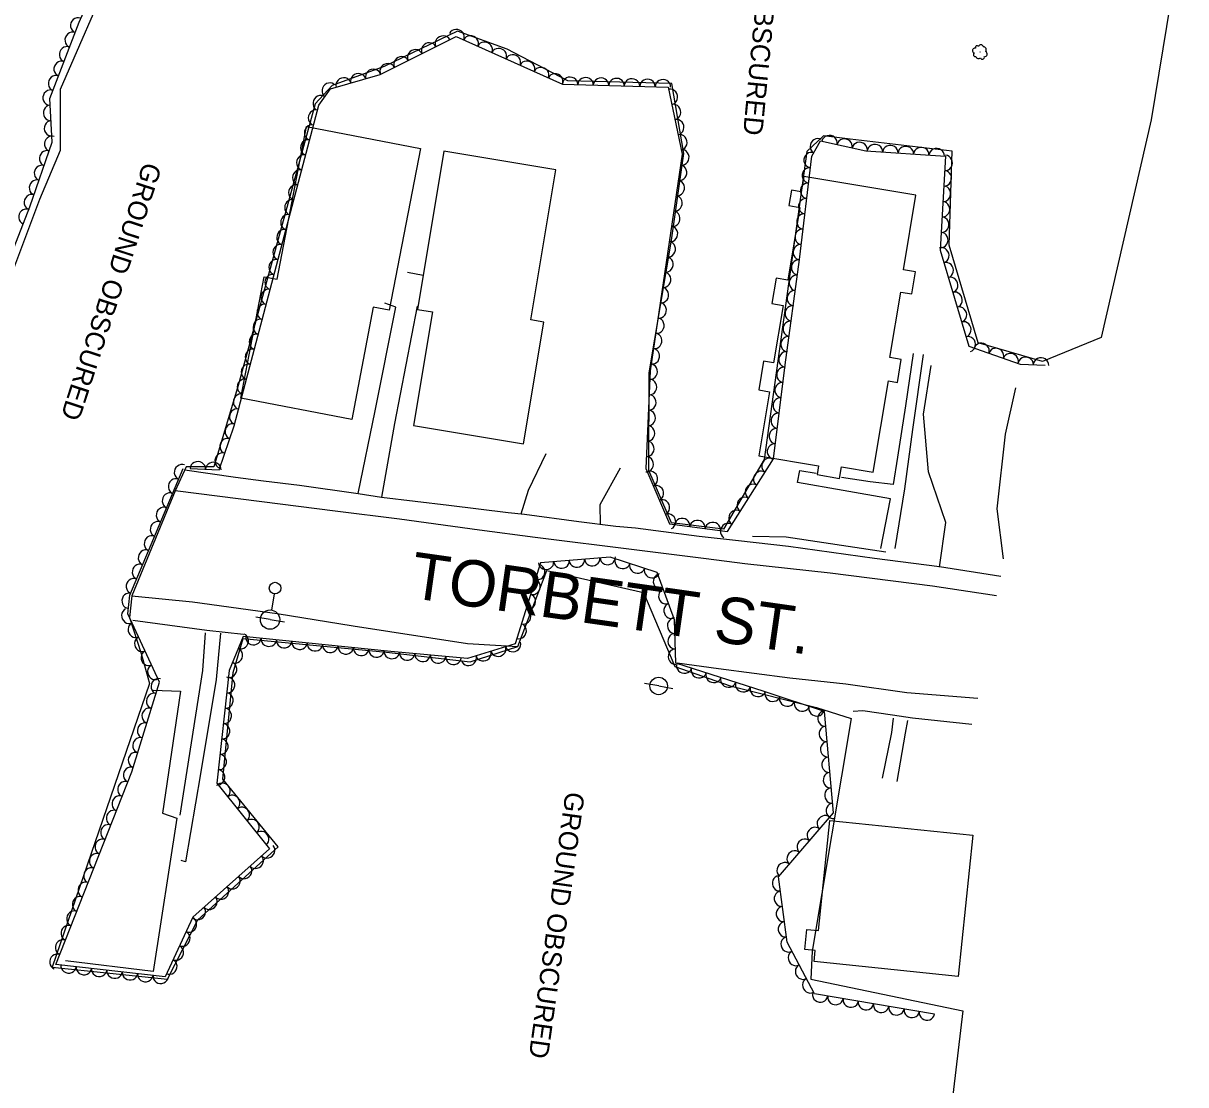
# Model space of a CAD drawing. Extents: x 1722896 to 1754269, y 648279 to 666297.
# Drawn here: x 1725986.7 to 1726287.5, y 665185.5 to 665460.1 of the extents above; entities that cross this region are included whole.
import ezdxf

# ---------------------------------------------------------------- set-up
doc = ezdxf.new("R2010")
doc.units = 0
for name, color, linetype in [('DESIGN - CENTERLINE - Proposed Text', 7, 'Continuous'), ('DESIGN - SHEET - Linework', 7, 'Continuous'), ('SURVEY - CENTERLINE - Preliminary', 7, 'Continuous'), ('SURVEY - CENTERLINE - Preliminary Text', 7, 'Continuous'), ('SURVEY - DTM - Breaklines', 7, 'Continuous'), ('SURVEY - VEGETATION - Features with Text', 7, 'Continuous')]:
    doc.layers.add(name, color=color, linetype=linetype)

msp = doc.modelspace()

# ---------------------------------------------------------------- linework, layer by layer
at = {"layer": 'DESIGN - CENTERLINE - Proposed Text'}
for points in [[(1726089.43, 665427.73), (1726081.39, 665385.89), (1726077.25, 665386.68), (1726071.66, 665357.62), (1726042.99, 665363.14), (1726049.03, 665394.54), (1726052.4, 665393.9), (1726059.99, 665433.39)], [(1726095.51, 665427.08), (1726088.68, 665386.09), (1726092.54, 665385.45), (1726087.65, 665356.1), (1726116.09, 665351.35), (1726121.34, 665382.83), (1726118.03, 665383.38), (1726124.51, 665422.24)], [(1726188.65, 665420.52), (1726187.98, 665416.54), (1726185.47, 665416.97), (1726184.8, 665412.95), (1726187.64, 665412.47), (1726184.47, 665393.67), (1726181.49, 665394.17), (1726180.39, 665387.62), (1726183.27, 665387.14), (1726180.77, 665372.31), (1726178.25, 665372.73), (1726176.99, 665365.26), (1726179.79, 665364.79), (1726177.01, 665348.23), (1726192.44, 665345.64), (1726192.06, 665343.36), (1726197.89, 665342.38), (1726198.39, 665345.36), (1726206.59, 665343.98), (1726210.57, 665367.62), (1726212.86, 665367.23), (1726213.86, 665373.17), (1726210.88, 665373.67), (1726213.73, 665390.59), (1726216.58, 665390.11), (1726217.54, 665395.83), (1726214.4, 665396.35), (1726217.65, 665415.64)], [(1726232.38, 665250.08), (1726228.62, 665213.54), (1726191.3, 665217.39), (1726191.59, 665220.24), (1726188.88, 665220.52), (1726189.42, 665225.71), (1726192.41, 665225.4), (1726195.34, 665253.9)]]:
    msp.add_lwpolyline(points, close=True, dxfattribs=at)
for points in [[(1726090.15, 665394.9), (1726086.07, 665395.69)], [(1726073.29, 665338.47), (1726077.72, 665359.83), (1726083.1, 665386.66), (1726080.22, 665387.76)], [(1726079.44, 665337.52), (1726082.82, 665356.6), (1726088.67, 665386.97), (1726088.82, 665386.96)], [(1726216.95, 665374.71), (1726214.96, 665361.2), (1726212.85, 665347.88), (1726211.81, 665340.8), (1726205.83, 665341.47), (1726198.44, 665342.61)], [(1726212.26, 665324.21), (1726214.82, 665339.7), (1726216.87, 665355.06), (1726219.65, 665374.45)], [(1726208.56, 665324.28), (1726211.07, 665337.13), (1726198.82, 665339.26), (1726187.03, 665341.32), (1726187.58, 665344.41), (1726191.87, 665343.77)], [(1726033.74, 665302.43), (1726033.04, 665292.65), (1726027.21, 665255.25)], [(1726037.71, 665302.33), (1726036.57, 665290.38), (1726032.54, 665265.92), (1726028.68, 665243.22), (1726027.57, 665243.53)], [(1726020.32, 665287.58), (1726027.35, 665287.3), (1726022.67, 665255.79), (1726026.43, 665254.44)], [(1726211.74, 665280.32), (1726211.34, 665276.68), (1726208.88, 665264.83)], [(1726212.81, 665263.95), (1726214.96, 665276.47), (1726215.6, 665279.77)], [(1726026.43, 665254.44), (1726020.27, 665214.85), (1725997.56, 665217.56)]]:
    msp.add_lwpolyline(points, dxfattribs=at)
at = {"layer": 'SURVEY - CENTERLINE - Preliminary'}
for points in [[(1726287.48, 665489.86), (1726278.55, 665435.13), (1726265.55, 665378.82), (1726250.41, 665372.61), (1726233.8, 665377.42), (1726226.26, 665402.75), (1726227, 665427.08), (1726200.6, 665430.17), (1726193.74, 665431.05), (1726189.47, 665426.99), (1726178.42, 665347.31), (1726167.87, 665329.25), (1726154.42, 665330.88), (1726148.56, 665344.42), (1726148.62, 665369.72), (1726154.4, 665404.02), (1726157.58, 665426.47), (1726154.5, 665444.58), (1726127.56, 665445.28), (1726111.91, 665453.43), (1726099.04, 665458.13), (1726080.03, 665448.92), (1726066.59, 665443.99), (1726062.24, 665439.32), (1726042.31, 665366.42), (1726036.01, 665345.34), (1726028.86, 665345.37), (1726025.94, 665339.14), (1726014.8, 665312.01), (1726014.14, 665306.39), (1726017.18, 665297.12), (1726019.34, 665289.34), (1725994.12, 665215.89), (1726024, 665212.81), (1726031.88, 665228.15), (1726052.64, 665247.07), (1726038.32, 665264.53), (1726040.95, 665292.19), (1726043.56, 665300.93), (1726080.69, 665297.47), (1726102.35, 665294.93), (1726114.63, 665298.91), (1726122.13, 665318.52), (1726147.2, 665312.89), (1726155.31, 665293.71), (1726169.57, 665288.7), (1726191.93, 665283.08), (1726200.87, 665280.29), (1726190.82, 665220.1), (1726190.45, 665212.81), (1726229.8, 665204.67), (1726220.32, 665124.71)], [(1725976.91, 665377.35), (1725990.95, 665414.66), (1725996.27, 665427.34), (1725996.34, 665443.05), (1726009.87, 665474.21)]]:
    msp.add_lwpolyline(points, dxfattribs=at)
at = {"layer": 'SURVEY - CENTERLINE - Preliminary Text'}
for points in [[(1726223.79, 665319.46), (1726225.42, 665330.99), (1726220.9, 665344.04), (1726219.61, 665358.97), (1726221.58, 665371.58)], [(1726240.32, 665321.57), (1726238.71, 665334.49), (1726240.85, 665353.85), (1726243.49, 665365.84)], [(1726115.48, 665333.24), (1726117.38, 665339.32), (1726122, 665348.81)], [(1726028.49, 665344.58), (1726041.61, 665342.71), (1726048.85, 665341.79), (1726058.12, 665340.62), (1726073.31, 665338.47), (1726079.33, 665337.54), (1726096.75, 665335.47), (1726112.18, 665333.59), (1726116.39, 665333.14), (1726130.4, 665331.21), (1726140.03, 665329.99), (1726145.06, 665329.62), (1726161.55, 665327.45), (1726171.76, 665326.35), (1726184.71, 665324.85), (1726206.92, 665321.74), (1726223.8, 665319.56), (1726239.61, 665317.11)], [(1726136.07, 665330.49), (1726135.96, 665335.62), (1726141.21, 665345.15)], [(1726238.52, 665311.99), (1726221.92, 665314.46), (1726195.49, 665317.89), (1726173.35, 665320.32), (1726163.4, 665321.59), (1726145.4, 665323.82), (1726119.13, 665327.13), (1726104.76, 665328.95), (1726084.05, 665331.81), (1726067.36, 665333.87), (1726048.41, 665336.28), (1726025.94, 665339.14)], [(1726014.8, 665312.01), (1726030.46, 665310.41), (1726052.33, 665307.4), (1726072.04, 665304.25), (1726101.65, 665299.63), (1726114.63, 665298.91)], [(1726015.05, 665305.71), (1726034.21, 665303.08), (1726043.68, 665302.1)], [(1726233.71, 665285.48), (1726215.34, 665286.91), (1726199.49, 665289.17), (1726185.04, 665290.67), (1726166.55, 665293.13), (1726155.86, 665294.62)], [(1726232.1, 665278.72), (1726216.73, 665280.39), (1726211.61, 665281.09), (1726203.93, 665282.26), (1726201.41, 665282.11)]]:
    msp.add_lwpolyline(points, dxfattribs=at)
at = {"layer": 'SURVEY - DTM - Breaklines'}
for p, q in [((1726051.6, 665312.52), (1726050.93, 665308.32)), ((1726050.54, 665305.85), (1726046.84, 665306.44)), ((1726050.54, 665305.85), (1726054.25, 665305.27)), ((1726151.09, 665288.68), (1726147.4, 665289.36)), ((1726151.09, 665288.68), (1726154.78, 665288))]:
    msp.add_line(p, q, dxfattribs=at)
for centre, radius in [((1726051.83, 665314), 1.5), ((1726050.54, 665305.85), 2.5), ((1726151.09, 665288.68), 2.25)]:
    msp.add_circle(centre, radius, dxfattribs=at)
at = {"layer": 'SURVEY - VEGETATION - Features with Text'}
for points in [[(1725941.28, 665263.39), (1725953.3, 665311.26), (1725964.41, 665349.48), (1725977.61, 665385.1), (1725988.4, 665412.67), (1725994.19, 665429.41), (1725993.54, 665440.64), (1726001.1, 665460.44), (1726017.97, 665498.03), (1726031.7, 665523.45), (1726035.73, 665529.71), (1726034.74, 665543.04), (1726024.89, 665546.49), (1726024.28, 665559.4)], [(1726029.85, 665344.92), (1726037.33, 665344.6), (1726041.26, 665355.96), (1726063.18, 665438.95), (1726066.19, 665443.16), (1726079.06, 665446.89), (1726098.73, 665456.71), (1726126.17, 665444.38), (1726153.57, 665443.64), (1726157.2, 665426.3), (1726148.88, 665370.17), (1726147.81, 665344.95), (1726153.85, 665330.61), (1726168.89, 665328.64), (1726180.81, 665347.45), (1726183.85, 665371.74), (1726187.57, 665399.02), (1726190.68, 665425.72), (1726192.99, 665429.75), (1726204.72, 665427.09), (1726225.31, 665425.71), (1726223.93, 665401.44), (1726231.32, 665376.62), (1726244.66, 665371.96), (1726251.08, 665371.68)], [(1726222.47, 665203.74), (1726191.41, 665209.01), (1726184.34, 665222.38), (1726182.14, 665239.34), (1726196.32, 665255.88), (1726193.96, 665282.12), (1726178.38, 665287.29), (1726155.5, 665294.56), (1726155.17, 665305.79), (1726150.7, 665318.06), (1726138.51, 665321.98), (1726120.5, 665320.56), (1726113.93, 665299.57), (1726101.61, 665295.75), (1726081.79, 665297.64), (1726043.54, 665301.47), (1726039.95, 665292.69), (1726036.76, 665263.55), (1726050.37, 665246.54), (1726030.51, 665228.85), (1726023.36, 665213.45), (1725995.14, 665216.66), (1726014.78, 665266.48), (1726021.95, 665289.69), (1726013.75, 665307.36), (1726014.22, 665312.18), (1726028.04, 665344.93)], [(1726209.88, 665323.28), (1726184.06, 665327.21), (1726175.41, 665327.34)]]:
    msp.add_lwpolyline(points, dxfattribs=at)
msp.add_circle((1726234.27, 665452.69), 0.022, dxfattribs=at)
for centre, radius, start, end in [((1726232.9, 665453.08), 0.629, 70.3934, 263.8131), ((1726233.02, 665452.01), 0.479, 113.0121, 290.3312), ((1726233.49, 665453.88), 0.433, 30.3727, 209.1184), ((1726234.48, 665453.94), 0.631, 8.2566, 165.0455), ((1726235.16, 665453.31), 0.719, 317.3093, 94.8335), ((1726235.38, 665452.18), 0.714, 268.2051, 64.0436), ((1726233.86, 665451.66), 0.679, 188.2991, 315.1448), ((1726234.84, 665451.35), 0.527, 198.458, 13.4583)]:
    msp.add_arc(centre, radius, start, end, dxfattribs=at)
for centre, major_axis in [((1726000.78, 665459.59), (0.71, 1.87)), ((1726098.82, 665456.67), (1.82, -0.82)), ((1725999.35, 665455.85), (0.71, 1.87)), ((1726091.66, 665453.18), (1.79, 0.89)), ((1726095.24, 665454.97), (1.79, 0.89)), ((1726102.47, 665455.03), (1.82, -0.82)), ((1726106.12, 665453.39), (1.82, -0.82)), ((1725997.92, 665452.11), (0.71, 1.87)), ((1726088.08, 665451.4), (1.79, 0.89)), ((1726109.77, 665451.75), (1.82, -0.82)), ((1726113.41, 665450.11), (1.82, -0.82)), ((1725996.49, 665448.38), (0.71, 1.87)), ((1726080.93, 665447.82), (1.79, 0.89)), ((1726084.5, 665449.61), (1.79, 0.89)), ((1726117.06, 665448.47), (1.82, -0.82)), ((1725995.07, 665444.64), (0.71, 1.87)), ((1726069.54, 665444.13), (1.92, 0.56)), ((1726073.38, 665445.24), (1.92, 0.56)), ((1726077.22, 665446.36), (1.92, 0.56)), ((1726120.71, 665446.83), (1.82, -0.82)), ((1726124.36, 665445.19), (1.82, -0.82)), ((1726065.89, 665442.74), (1.17, 1.63)), ((1726128.18, 665444.33), (2, -0.05)), ((1726132.18, 665444.22), (2, -0.05)), ((1726136.18, 665444.11), (2, -0.05)), ((1726140.18, 665444), (2, -0.05)), ((1726144.18, 665443.89), (2, -0.05)), ((1726148.18, 665443.78), (2, -0.05)), ((1726152.18, 665443.68), (2, -0.05)), ((1726154.11, 665441.09), (0.41, -1.96)), ((1725993.64, 665440.9), (0.71, 1.87)), ((1726063.56, 665439.49), (1.17, 1.63)), ((1725993.75, 665436.93), (-0.12, 2)), ((1726062.32, 665435.72), (0.51, 1.93)), ((1726154.92, 665437.17), (0.41, -1.96)), ((1725993.99, 665432.94), (-0.12, 2)), ((1726155.74, 665433.26), (0.41, -1.96)), ((1726061.3, 665431.85), (0.51, 1.93)), ((1726156.56, 665429.34), (0.41, -1.96)), ((1726195.3, 665429.23), (1.95, -0.44)), ((1725994.04, 665428.97), (0.65, 1.89)), ((1726060.28, 665427.98), (0.51, 1.93)), ((1726192.18, 665428.34), (0.99, 1.73)), ((1726199.2, 665428.34), (1.95, -0.44)), ((1726203.1, 665427.45), (1.95, -0.44)), ((1726207.05, 665426.93), (2, -0.13)), ((1726211.04, 665426.66), (2, -0.13)), ((1726215.03, 665426.39), (2, -0.13)), ((1725992.73, 665425.19), (0.65, 1.89)), ((1726059.26, 665424.12), (0.51, 1.93)), ((1726157.07, 665425.42), (-0.29, -1.98)), ((1726190.56, 665424.74), (0.23, 1.99)), ((1726219.03, 665426.13), (2, -0.13)), ((1726223.02, 665425.86), (2, -0.13)), ((1726225.21, 665424), (-0.11, -2)), ((1725991.42, 665421.41), (0.65, 1.89)), ((1726058.24, 665420.25), (0.51, 1.93)), ((1726156.49, 665421.46), (-0.29, -1.98)), ((1726190.1, 665420.77), (0.23, 1.99)), ((1725990.11, 665417.63), (0.65, 1.89)), ((1726155.9, 665417.51), (-0.29, -1.98)), ((1726224.98, 665420.01), (-0.11, -2)), ((1726057.22, 665416.38), (0.51, 1.93)), ((1726189.64, 665416.8), (0.23, 1.99)), ((1726224.76, 665416.02), (-0.11, -2)), ((1725988.81, 665413.85), (0.65, 1.89)), ((1726056.2, 665412.52), (0.51, 1.93)), ((1726155.31, 665413.55), (-0.29, -1.98)), ((1726189.18, 665412.82), (0.23, 1.99)), ((1726224.53, 665412.02), (-0.11, -2)), ((1725987.4, 665410.1), (0.73, 1.86)), ((1726055.17, 665408.65), (0.51, 1.93)), ((1726154.73, 665409.59), (-0.29, -1.98)), ((1726188.71, 665408.85), (0.23, 1.99)), ((1726154.14, 665405.64), (-0.29, -1.98)), ((1726224.31, 665408.03), (-0.11, -2)), ((1726054.15, 665404.78), (0.51, 1.93)), ((1726188.25, 665404.88), (0.23, 1.99)), ((1726224.08, 665404.04), (-0.11, -2)), ((1726053.13, 665400.91), (0.51, 1.93)), ((1726153.55, 665401.68), (-0.29, -1.98)), ((1726187.79, 665400.9), (0.23, 1.99)), ((1726224.33, 665400.1), (0.57, -1.92)), ((1726052.11, 665397.05), (0.51, 1.93)), ((1726152.97, 665397.72), (-0.29, -1.98)), ((1726187.29, 665396.94), (0.27, 1.98)), ((1726225.47, 665396.26), (0.57, -1.92)), ((1726051.09, 665393.18), (0.51, 1.93)), ((1726152.38, 665393.77), (-0.29, -1.98)), ((1726186.75, 665392.97), (0.27, 1.98)), ((1726226.62, 665392.43), (0.57, -1.92)), ((1726050.07, 665389.31), (0.51, 1.93)), ((1726151.79, 665389.81), (-0.29, -1.98)), ((1726186.21, 665389.01), (0.27, 1.98)), ((1726227.76, 665388.6), (0.57, -1.92)), ((1726049.05, 665385.44), (0.51, 1.93)), ((1726151.21, 665385.85), (-0.29, -1.98)), ((1726185.67, 665385.05), (0.27, 1.98)), ((1726228.9, 665384.76), (0.57, -1.92)), ((1726048.02, 665381.58), (0.51, 1.93)), ((1726150.62, 665381.9), (-0.29, -1.98)), ((1726185.13, 665381.08), (0.27, 1.98)), ((1726230.04, 665380.93), (0.57, -1.92)), ((1726047, 665377.71), (0.51, 1.93)), ((1726150.03, 665377.94), (-0.29, -1.98)), ((1726184.59, 665377.12), (0.27, 1.98)), ((1726231.18, 665377.1), (0.57, -1.92)), ((1726234.63, 665375.47), (1.89, -0.66)), ((1726045.98, 665373.84), (0.51, 1.93)), ((1726149.45, 665373.98), (-0.29, -1.98)), ((1726184.05, 665373.16), (0.27, 1.98)), ((1726238.41, 665374.15), (1.89, -0.66)), ((1726242.19, 665372.83), (1.89, -0.66)), ((1726044.96, 665369.97), (0.51, 1.93)), ((1726148.87, 665370.02), (-0.08, -2)), ((1726183.53, 665369.19), (0.25, 1.98)), ((1726246.04, 665371.9), (2, -0.09)), ((1726250.03, 665371.72), (2, -0.09)), ((1726043.94, 665366.11), (0.51, 1.93)), ((1726148.71, 665366.03), (-0.08, -2)), ((1726183.04, 665365.22), (0.25, 1.98)), ((1726042.92, 665362.24), (0.51, 1.93)), ((1726148.54, 665362.03), (-0.08, -2)), ((1726182.54, 665361.25), (0.25, 1.98)), ((1726041.9, 665358.37), (0.51, 1.93)), ((1726148.37, 665358.03), (-0.08, -2)), ((1726182.04, 665357.28), (0.25, 1.98)), ((1726040.77, 665354.54), (0.65, 1.89)), ((1726148.2, 665354.04), (-0.08, -2)), ((1726181.55, 665353.31), (0.25, 1.98)), ((1726039.46, 665350.76), (0.65, 1.89)), ((1726148.03, 665350.04), (-0.08, -2)), ((1726181.05, 665349.34), (0.25, 1.98)), ((1726038.15, 665346.98), (0.65, 1.89)), ((1726147.86, 665346.05), (-0.08, -2)), ((1726179.69, 665345.68), (1.07, 1.69)), ((1726027.65, 665344.02), (0.78, 1.84)), ((1726031.85, 665344.84), (2, -0.09)), ((1726035.85, 665344.66), (2, -0.09)), ((1726148.94, 665342.27), (0.78, -1.84)), ((1726177.55, 665342.31), (1.07, 1.69)), ((1726026.1, 665340.33), (0.78, 1.84)), ((1726175.41, 665338.93), (1.07, 1.69)), ((1726024.54, 665336.65), (0.78, 1.84)), ((1726150.49, 665338.59), (0.78, -1.84)), ((1726022.99, 665332.96), (0.78, 1.84)), ((1726152.04, 665334.9), (0.78, -1.84)), ((1726173.27, 665335.55), (1.07, 1.69)), ((1726153.6, 665331.22), (0.78, -1.84)), ((1726157.17, 665330.18), (1.98, -0.26)), ((1726171.13, 665332.17), (1.07, 1.69)), ((1726021.43, 665329.28), (0.78, 1.84)), ((1726161.13, 665329.66), (1.98, -0.26)), ((1726165.1, 665329.14), (1.98, -0.26)), ((1726168.98, 665328.79), (1.07, 1.69)), ((1726019.88, 665325.59), (0.78, 1.84)), ((1726018.32, 665321.9), (0.78, 1.84)), ((1726016.77, 665318.22), (0.78, 1.84)), ((1726119.74, 665318.14), (-0.6, -1.91)), ((1726121.95, 665320.68), (-1.99, -0.16)), ((1726125.94, 665320.99), (-1.99, -0.16)), ((1726129.93, 665321.3), (-1.99, -0.16)), ((1726133.91, 665321.62), (-1.99, -0.16)), ((1726137.9, 665321.93), (-1.99, -0.16)), ((1726141.74, 665320.94), (-1.9, 0.61)), ((1726145.55, 665319.72), (-1.9, 0.61)), ((1726149.36, 665318.5), (-1.9, 0.61)), ((1726151.59, 665315.63), (-0.68, 1.88)), ((1726015.21, 665314.53), (0.78, 1.84)), ((1726118.55, 665314.32), (-0.6, -1.91)), ((1726014.08, 665310.74), (0.19, 1.99)), ((1726117.35, 665310.5), (-0.6, -1.91)), ((1726152.96, 665311.88), (-0.68, 1.88)), ((1726014, 665306.81), (-0.84, 1.81)), ((1726116.16, 665306.68), (-0.6, -1.91)), ((1726154.33, 665308.12), (-0.68, 1.88)), ((1726015.69, 665303.19), (-0.84, 1.81)), ((1726155.22, 665304.27), (-0.06, 2)), ((1726043.05, 665300.27), (-0.76, -1.85)), ((1726114.96, 665302.87), (-0.6, -1.91)), ((1726155.34, 665300.27), (-0.06, 2)), ((1726017.37, 665299.56), (-0.84, 1.81)), ((1726046.23, 665301.2), (-1.99, 0.2)), ((1726050.21, 665300.8), (-1.99, 0.2)), ((1726054.19, 665300.41), (-1.99, 0.2)), ((1726058.17, 665300.01), (-1.99, 0.2)), ((1726062.15, 665299.61), (-1.99, 0.2)), ((1726066.13, 665299.21), (-1.99, 0.2)), ((1726070.11, 665298.81), (-1.99, 0.2)), ((1726113.41, 665299.41), (-1.91, -0.59)), ((1726019.06, 665295.93), (-0.84, 1.81)), ((1726041.54, 665296.57), (-0.76, -1.85)), ((1726074.09, 665298.41), (-1.99, 0.2)), ((1726078.07, 665298.01), (-1.99, 0.2)), ((1726082.05, 665297.61), (-1.99, 0.19)), ((1726086.03, 665297.23), (-1.99, 0.19)), ((1726090.02, 665296.85), (-1.99, 0.19)), ((1726094, 665296.47), (-1.99, 0.19)), ((1726097.98, 665296.09), (-1.99, 0.19)), ((1726101.95, 665295.85), (-1.91, -0.59)), ((1726105.77, 665297.04), (-1.91, -0.59)), ((1726109.59, 665298.22), (-1.91, -0.59)), ((1726155.45, 665296.27), (-0.06, 2)), ((1726020.74, 665292.3), (-0.84, 1.81)), ((1726040.02, 665292.87), (-0.76, -1.85)), ((1726157.68, 665293.86), (-1.91, 0.61)), ((1726161.49, 665292.65), (-1.91, 0.61)), ((1726021.62, 665288.62), (0.59, 1.91)), ((1726039.53, 665288.9), (-0.22, -1.99)), ((1726165.3, 665291.44), (-1.91, 0.61)), ((1726169.12, 665290.23), (-1.91, 0.61)), ((1726020.44, 665284.8), (0.59, 1.91)), ((1726039.1, 665284.93), (-0.22, -1.99)), ((1726172.93, 665289.02), (-1.91, 0.61)), ((1726176.74, 665287.81), (-1.91, 0.61)), ((1726180.55, 665286.57), (-1.9, 0.63)), ((1726184.34, 665285.31), (-1.9, 0.63)), ((1726188.14, 665284.05), (-1.9, 0.63)), ((1726019.26, 665280.98), (0.59, 1.91)), ((1726038.66, 665280.95), (-0.22, -1.99)), ((1726191.93, 665282.79), (-1.9, 0.63)), ((1726194.13, 665280.26), (-0.18, 1.99)), ((1726018.08, 665277.16), (0.59, 1.91)), ((1726038.23, 665276.97), (-0.22, -1.99)), ((1726194.49, 665276.28), (-0.18, 1.99)), ((1726016.9, 665273.33), (0.59, 1.91)), ((1726037.79, 665273), (-0.22, -1.99)), ((1726194.84, 665272.29), (-0.18, 1.99)), ((1726015.72, 665269.51), (0.59, 1.91)), ((1726037.36, 665269.02), (-0.22, -1.99)), ((1726195.2, 665268.31), (-0.18, 1.99)), ((1726014.48, 665265.71), (0.73, 1.86)), ((1726036.93, 665265.05), (-0.22, -1.99)), ((1726195.56, 665264.33), (-0.18, 1.99)), ((1726013.01, 665261.99), (0.73, 1.86)), ((1726038.32, 665261.6), (1.25, -1.56)), ((1726011.54, 665258.27), (0.73, 1.86)), ((1726040.82, 665258.48), (1.25, -1.56)), ((1726195.92, 665260.34), (-0.18, 1.99)), ((1726010.07, 665254.55), (0.73, 1.86)), ((1726043.32, 665255.36), (1.25, -1.56)), ((1726196.28, 665256.36), (-0.18, 1.99)), ((1726045.82, 665252.23), (1.25, -1.56)), ((1726194.03, 665253.21), (1.3, 1.52)), ((1726008.61, 665250.83), (0.73, 1.86)), ((1726048.32, 665249.11), (1.25, -1.56)), ((1726191.43, 665250.17), (1.3, 1.52)), ((1726007.14, 665247.11), (0.73, 1.86)), ((1726188.82, 665247.13), (1.3, 1.52)), ((1726005.67, 665243.38), (0.73, 1.86)), ((1726046.86, 665243.41), (-1.49, -1.33)), ((1726049.84, 665246.07), (-1.49, -1.33)), ((1726186.22, 665244.1), (1.3, 1.52)), ((1726004.2, 665239.66), (0.73, 1.86)), ((1726043.87, 665240.75), (-1.49, -1.33)), ((1726183.62, 665241.06), (1.3, 1.52)), ((1726040.88, 665238.09), (-1.49, -1.33)), ((1726182.37, 665237.62), (-0.26, 1.98)), ((1726002.74, 665235.94), (0.73, 1.86)), ((1726037.9, 665235.43), (-1.49, -1.33)), ((1726001.27, 665232.22), (0.73, 1.86)), ((1726034.91, 665232.77), (-1.49, -1.33)), ((1726182.88, 665233.65), (-0.26, 1.98)), ((1725999.8, 665228.5), (0.73, 1.86)), ((1726031.92, 665230.11), (-1.49, -1.33)), ((1726183.39, 665229.69), (-0.26, 1.98)), ((1725998.34, 665224.78), (0.73, 1.86)), ((1726029.62, 665226.94), (-0.84, -1.81)), ((1726183.9, 665225.72), (-0.26, 1.98)), ((1726027.94, 665223.31), (-0.84, -1.81)), ((1725996.87, 665221.06), (0.73, 1.86)), ((1726026.25, 665219.68), (-0.84, -1.81)), ((1726184.63, 665221.82), (-0.93, 1.77)), ((1725995.4, 665217.34), (0.73, 1.86)), ((1726024.57, 665216.05), (-0.84, -1.81)), ((1726186.5, 665218.28), (-0.93, 1.77)), ((1725998.39, 665216.29), (-1.99, 0.23)), ((1726002.36, 665215.84), (-1.99, 0.23)), ((1726006.34, 665215.39), (-1.99, 0.23)), ((1726010.31, 665214.94), (-1.99, 0.23)), ((1726014.29, 665214.49), (-1.99, 0.23)), ((1726188.37, 665214.75), (-0.93, 1.77)), ((1726018.26, 665214.03), (-1.99, 0.23)), ((1726022.24, 665213.58), (-1.99, 0.23)), ((1726190.24, 665211.21), (-0.93, 1.77)), ((1726192.89, 665208.76), (-1.97, 0.33)), ((1726196.84, 665208.09), (-1.97, 0.33)), ((1726200.78, 665207.42), (-1.97, 0.33)), ((1726204.72, 665206.75), (-1.97, 0.33)), ((1726208.67, 665206.08), (-1.97, 0.33)), ((1726212.61, 665205.42), (-1.97, 0.33)), ((1726216.56, 665204.75), (-1.97, 0.33)), ((1726220.5, 665204.08), (-1.97, 0.33))]:
    msp.add_ellipse(centre, major_axis=major_axis, ratio=0.940188, start_param=0, end_param=3.141593, dxfattribs=at)

# ---------------------------------------------------------------- texts
at = {"layer": 'DESIGN - SHEET - Linework'}
msp.add_text('TORBETT ST.', height=12, rotation=351.8709, dxfattribs=at).set_placement((1726086.4, 665311.54))
at = {"layer": 'SURVEY - CENTERLINE - Preliminary'}
for rotation, p in [(264.5202, (1726179.53, 665500.52)), (251.9503, (1726017.83, 665424.47)), (262.0764, (1726127.02, 665261.48))]:
    msp.add_text('GROUND OBSCURED', height=5, rotation=rotation, dxfattribs=at).set_placement(p)

doc.saveas('drawing.dxf')
